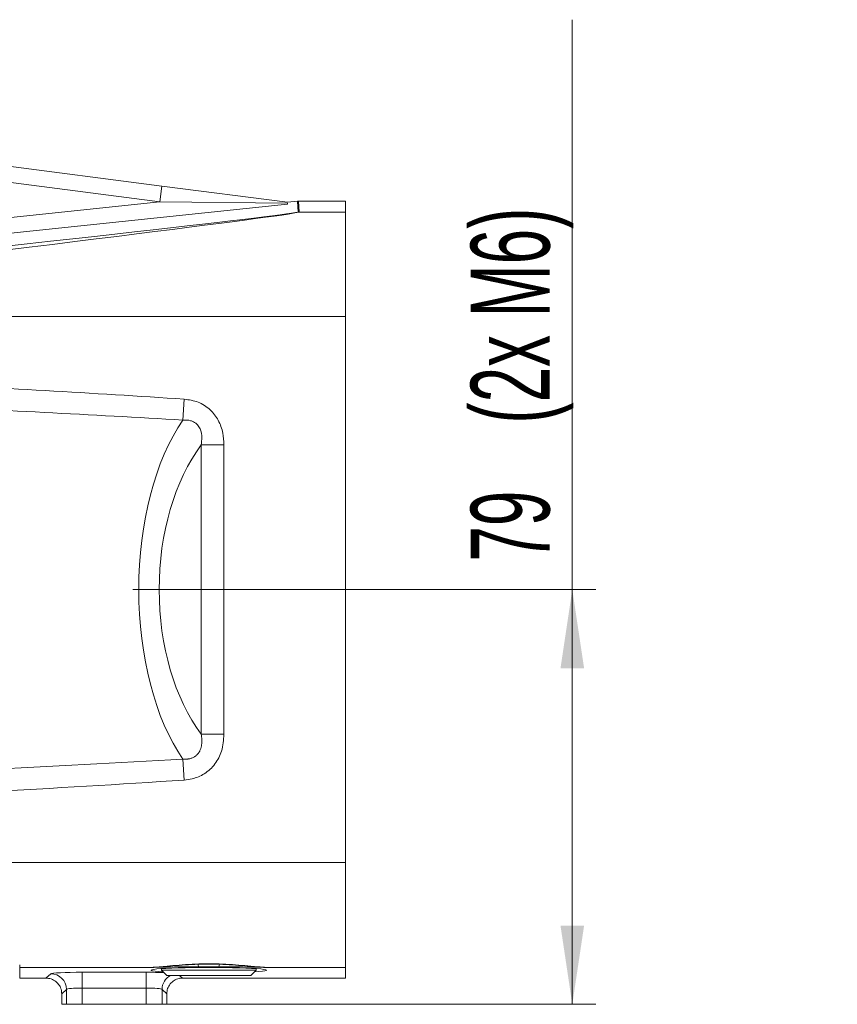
# Model space of a CAD drawing. Header units: millimetres. Extents: x 0 to 8410, y 0 to 5940.
# Tile 262 of 275: x 4995 to 5514, y 3916 to 4541. Entities that reach past the tile are written whole.
import ezdxf

# ---------------------------------------------------------------- set-up
doc = ezdxf.new("R2010")
doc.units = ezdxf.units.MM
doc.header["$LTSCALE"] = 10
doc.linetypes.add('CENTERX2', pattern=[20.32, 12.7, -2.54, 2.54, -2.54])
doc.styles.add('SLDTEXTSTYLE0', font='TXT', dxfattribs={"width": 0.605})
doc.dimstyles.new('SLDDIMSTYLE11', dxfattribs={"dimtxt": 50, "dimasz": 50, "dimexe": 0, "dimexo": 0.0625, "dimgap": 12.5, "dimtad": 1, "dimtoh": 1, "dimdec": 1, "dimlfac": 0.3, "dimrnd": 1e-09, "dimzin": 12, "dimdsep": 46, "dimtxsty": 'SLDTEXTSTYLE0', "dimsah": 1, "dimcen": 0.09, "dimadec": 0, "dimazin": 0, "dimtfac": 1, "dimtofl": 0, "dimtmove": 0, "dimatfit": 3, "dimfxl": 0, "dimfrac": 2, "dimtolj": 1, "dimtzin": 12, "dimarcsym": 0})

# ---------------------------------------------------------------- blocks, each defined once
blk = doc.blocks.new('*D65')
at = {"color": 7, "linetype": 'Continuous', "lineweight": 0}
for p, q in [((5345.5, 4179.08), (5345.5, 4540.94)), ((5218.89, 4179.08), (5360.5, 4179.08)), ((5345.5, 3915.75), (5345.5, 4179.08)), ((5088.14, 3915.75), (5360.5, 3915.75))]:
    blk.add_line(p, q, dxfattribs=at)
for points in [[(5345.5, 4179.08), (5338, 4129.08), (5353, 4129.08)], [(5345.5, 3915.75), (5353, 3965.75), (5338, 3965.75)]]:
    blk.add_solid(points, dxfattribs=at)
at = {"color": 7, "linetype": 'Continuous', "lineweight": 0, "char_height": 50, "attachment_point": 1, "rotation": 90, "style": 'SLDTEXTSTYLE0'}
for s, insert in [(' (2x M6)', (5281.05, 4273.25)), ('79', (5281.05, 4196.87))]:
    blk.add_mtext(s, dxfattribs=dict(at, insert=insert))

msp = doc.modelspace()

# ---------------------------------------------------------------- linework, layer by layer
at = {"color": 7, "linetype": 'Continuous', "lineweight": 0}
for p, q in [((4822.499833, 4469.115439), (5085.091122, 4435.307083)), ((5085.091122, 4435.307083), (5164.804597, 4425.044055)), ((5164.714717, 4424.345951), (5164.657943, 4423.904983)), ((5171.121681, 4425.712923), (5164.804597, 4425.044055)), ((5171.12259, 4425.713019), (5171.121681, 4425.712923)), ((5171.821875, 4425.749938), (5171.12259, 4425.713019)), ((5171.822801, 4425.749938), (5171.821875, 4425.749938)), ((5201.471264, 4425.749938), (5171.822801, 4425.749938)), ((5201.471264, 4418.731146), (5201.471264, 4425.749938)), ((5172.193322, 4418.73165), (5172.284161, 4418.731146)), ((5172.284161, 4418.731146), (5201.471264, 4418.731146)), ((5201.471264, 4352.416604), (5201.471264, 4418.731146)), ((5201.471264, 4005.749938), (5201.471264, 4352.416604)), ((5201.471264, 3939.160622), (5201.471264, 4005.749938)), ((4994.804597, 3939.160622), (4994.804597, 3940.792687)), ((4994.804597, 3932.416604), (4994.804597, 3939.160622)), ((5201.471264, 3932.416604), (5201.471264, 3939.160622)), ((5084.804597, 3938.415139), (5084.804597, 3937.416604)), ((5084.804597, 3937.416604), (5088.137931, 3934.083271)), ((5084.804597, 3937.416604), (5144.804597, 3937.416604)), ((5141.471264, 3934.083271), (5088.137931, 3934.083271)), ((5141.471264, 3934.083271), (5144.804597, 3937.416604)), ((5144.804597, 3937.416604), (5144.804597, 3938.415139)), ((4994.804597, 3932.416604), (5011.482779, 3932.416604)), ((5098.126416, 3932.416604), (5201.471264, 3932.416604)), ((5021.471264, 3922.424052), (5021.471264, 3915.749938)), ((5088.137931, 3922.424052), (5088.137931, 3915.749938)), ((5021.471264, 3915.749938), (5024.468466, 3915.749938)), ((5034.454762, 3915.749938), (5024.468466, 3915.749938)), ((5034.454762, 3915.749938), (5075.154433, 3915.749938)), ((5085.140728, 3915.749938), (5075.154433, 3915.749938)), ((5085.140728, 3915.749938), (5088.137931, 3915.749938))]:
    msp.add_line(p, q, dxfattribs=at)
at = {"color": 8, "linetype": 'Continuous', "lineweight": 0}
for p, q in [((5083.814172, 4425.388948), (4821.222883, 4459.197304)), ((5085.091122, 4435.307083), (5083.814172, 4425.388948)), ((4890.374586, 4404.907109), (5083.814172, 4425.388948)), ((5164.657943, 4423.904983), (4891.426267, 4394.97457)), ((5164.714717, 4424.345951), (5083.814172, 4425.388948)), ((5171.491752, 4418.703151), (5171.121681, 4425.712923)), ((5171.822801, 4425.749938), (5172.193322, 4418.73165)), ((4688.137931, 4352.416604), (5201.471264, 4352.416604)), ((5099.262183, 4300.008083), (5098.385433, 4286.719642)), ((5124.427102, 4270.926606), (5109.993345, 4270.926606)), ((5109.993345, 4087.239936), (5109.993345, 4270.926606)), ((5124.427102, 4270.926606), (5124.427102, 4087.239936)), ((5124.427102, 4087.239936), (5109.993345, 4087.239936)), ((5099.262183, 4058.158459), (5098.385433, 4071.446899)), ((4971.733409, 4005.749938), (5201.471264, 4005.749938)), ((4994.804597, 3939.160622), (5078.361244, 3939.160622)), ((5151.247951, 3939.160622), (5201.471264, 3939.160622)), ((5011.482779, 3932.416604), (5014.482171, 3935.17597)), ((5034.454762, 3936.08978), (5075.154433, 3936.08978)), ((5034.454762, 3926.101383), (5034.454762, 3936.08978)), ((5075.154433, 3926.101383), (5075.154433, 3936.08978)), ((5096.314772, 3934.083271), (5098.126416, 3932.416604)), ((5024.468466, 3925.187572), (5021.471264, 3922.430221)), ((5024.468466, 3915.749938), (5024.468466, 3925.187572)), ((5075.154433, 3926.101383), (5034.454762, 3926.101383)), ((5034.454762, 3926.101383), (5034.454762, 3915.749938)), ((5075.154433, 3915.749938), (5075.154433, 3926.101383)), ((5085.140728, 3925.187572), (5085.140728, 3915.749938)), ((5088.137931, 3922.430221), (5085.140728, 3925.187572))]:
    msp.add_line(p, q, dxfattribs=at)
at = {"color": 7, "linetype": 'CENTERX2', "lineweight": 0, "ltscale": 3.333333}
msp.add_line((4389.163863, 4179.083271), (5218.891684, 4179.083271), dxfattribs=at)
at = {"color": 8, "linetype": 'Continuous', "lineweight": 0}
for centre, radius, start, end in [((5111.218362, 3941.156526), 3.193167, 180.08028003, 209.017013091), ((5118.390833, 3941.156526), 3.193167, 330.982986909, 359.91971997), ((5014.451579, 3925.159088), 10.016928, 0.162926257, 89.825014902), ((5095.15904, 3925.15838), 10.018354, 117.019243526, 179.833046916)]:
    msp.add_arc(centre, radius, start, end, dxfattribs=at)
for centre, major_axis, ratio, start_param, end_param in [((4605.048784, 4359.038297), (567.351503, 59.929157), 0.0051375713, 5.0304998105, 6.2260398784), ((4605.749904, 4352.416604), (567.35146, 66.588359), 0.0056936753, 5.0303742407, 6.2288336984), ((4048.93366, 4179.083271), (1740.179842, 0), 0.0871557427, 0.9228193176, 1.047287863), ((4048.93366, 4179.083271), (1738.727247, 0), 0.0776430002, 0.9228193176, 1.0470463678), ((5141.104378, 4179.083271), (0, 135), 0.52427087, 0.6479770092, 2.4936156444), ((5155.538135, 4179.083271), (0, 118.333333), 0.6103872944, 0.6822739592, 2.4593186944), ((4048.93366, 4179.083271), (1738.727247, 0), 0.0776430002, 5.2714997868, 5.3603659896), ((4048.93366, 4179.083271), (1740.179842, 0), 0.0871557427, 5.2724071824, 5.3603659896), ((5034.454762, 3935.125503), (20, 0), 0.0482138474, 1.5707963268, 3.089232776), ((5075.154433, 3935.125503), (20, 0), 0.0482138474, 0.9800009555, 1.5707963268), ((5034.454762, 3925.137106), (10, 0), 0.0964276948, 1.5707963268, 3.089232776), ((5075.154433, 3925.137106), (10, 0), 0.0964276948, 0.0523598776, 1.5707963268)]:
    msp.add_ellipse(centre, major_axis=major_axis, ratio=ratio, start_param=start_param, end_param=end_param, dxfattribs=at)
at = {"color": 7, "linetype": 'Continuous', "lineweight": 0}
for centre, major_axis, ratio, start_param, end_param in [((5114.804597, 3937.398702), (36.666667, 0), 0.0482138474, 1.5707963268, 3.8048187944), ((5114.804597, 3937.398702), (36.666667, 0), 0.0482138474, 5.6199591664, 7.853981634), ((5015.312454, 3925.951413), (10.583002, -3.245568), 0.5283482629, 2.0946531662, 2.0967135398), ((5094.29674, 3925.951413), (10.583002, 3.245568), 0.5283482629, 1.0448791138, 1.0469394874), ((5016.464402, 3930.775209), (-3.476933, 13.022558), 0.2766523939, 3.9447566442, 3.9453712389), ((5093.144792, 3930.775209), (3.476933, 13.022558), 0.2766523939, 2.3378140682, 2.338428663)]:
    msp.add_ellipse(centre, major_axis=major_axis, ratio=ratio, start_param=start_param, end_param=end_param, dxfattribs=at)
for points, knots in [([(5172.193322, 4418.73165), (5171.972814, 4418.728792), (5171.738308, 4418.725752), (5171.505641, 4418.704424), (5171.491752, 4418.703151)], [0, 0, 0, 0, 0.9403065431, 1, 1, 1, 1]), ([(5021.471263, 3922.43022), (5021.422872, 3923.166359), (5021.301045, 3925.019633), (5020.109829, 3927.824673), (5017.858093, 3930.358707), (5014.869627, 3932.082041), (5012.625462, 3932.305077), (5011.503419, 3932.416591)], [0, 0, 0, 0, 0.1413547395, 0.3558690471, 0.5703679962, 0.7851916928, 1, 1, 1, 1]), ([(5098.105776, 3932.416591), (5097.375989, 3932.368126), (5095.529564, 3932.245507), (5092.728862, 3931.05623), (5090.193126, 3928.800219), (5088.469586, 3925.804206), (5088.24848, 3923.55485), (5088.137932, 3922.43022)], [0, 0, 0, 0, 0.1401598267, 0.3546171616, 0.5694397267, 0.7847290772, 1, 1, 1, 1])]:
    msp.add_open_spline(points, degree=3, knots=knots, dxfattribs=at)
at = {"color": 8, "linetype": 'Continuous', "lineweight": 0}
for points, knots in [([(5099.262183, 4300.008083), (5102.235504, 4299.554257), (5108.192762, 4298.644985), (5115.819593, 4293.719379), (5121.176663, 4286.736506), (5124.007468, 4278.855881), (5124.293132, 4273.458052), (5124.427102, 4270.926606)], [0, 0, 0, 0, 0.21014535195, 0.42104101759, 0.62022687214, 0.82189595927, 1, 1, 1, 1]), ([(5109.993345, 4270.926606), (5110.205133, 4272.50914), (5110.627753, 4275.667057), (5109.969566, 4279.957964), (5108.471575, 4282.724275), (5106.730775, 4284.639908), (5105.035935, 4285.713191), (5102.05836, 4286.760867), (5100.024631, 4286.738041), (5098.385433, 4286.719642)], [0, 0, 0, 0, 0.2092077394, 0.4174700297, 0.5467789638, 0.6012952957, 0.7429997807, 0.7928562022, 1, 1, 1, 1]), ([(5098.385433, 4071.446899), (5098.846669, 4071.41629), (5099.773295, 4071.354796), (5100.905297, 4071.414742), (5101.873725, 4071.536243), (5102.678404, 4071.689175), (5103.585398, 4071.93971), (5104.481234, 4072.276222), (5105.28984, 4072.673923), (5106.003977, 4073.111546), (5106.621743, 4073.565888), (5107.19862, 4074.071498), (5107.733068, 4074.627393), (5108.223892, 4075.23433), (5108.667305, 4075.888937), (5109.058208, 4076.582063), (5109.399993, 4077.316761), (5109.690301, 4078.086611), (5109.929547, 4078.888825), (5110.116562, 4079.708496), (5110.299294, 4080.812942), (5110.414097, 4082.205686), (5110.398868, 4083.883896), (5110.261875, 4085.567832), (5110.082983, 4086.681775), (5109.993345, 4087.239936)], [0, 0, 0, 0, 0.0591851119, 0.1189032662, 0.1441771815, 0.1833169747, 0.2227253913, 0.2631137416, 0.3039075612, 0.3359662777, 0.3682716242, 0.4000896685, 0.4321626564, 0.4650240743, 0.4981459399, 0.5316877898, 0.5654552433, 0.600731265, 0.6362000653, 0.6721797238, 0.7082996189, 0.7799470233, 0.8522323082, 0.9259584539, 1, 1, 1, 1]), ([(5124.427102, 4087.239936), (5124.155752, 4083.605667), (5123.655892, 4076.910886), (5119.128919, 4068.034222), (5112.474639, 4061.875491), (5105.383183, 4058.866589), (5100.929562, 4058.351355), (5099.262183, 4058.158459)], [0, 0, 0, 0, 0.2547104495, 0.4692086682, 0.6845259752, 0.881890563, 1, 1, 1, 1]), ([(5078.361244, 3939.160622), (5078.510717, 3939.167872), (5080.585082, 3939.268488), (5084.928911, 3939.62027), (5092.035195, 3940.324963), (5099.906258, 3941.007255), (5106.336724, 3941.369227), (5112.822612, 3941.545857), (5119.351431, 3941.52807), (5127.794418, 3941.149135), (5135.843973, 3940.490526), (5143.927239, 3939.673358), (5148.660588, 3939.341838), (5151.247951, 3939.160622)], [0, 0, 0, 0, 0.0077279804, 0.1072474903, 0.2067983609, 0.3136135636, 0.420414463, 0.450286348, 0.5562151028, 0.6621527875, 0.7675428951, 0.8729333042, 1, 1, 1, 1]), ([(5078.361244, 3939.160622), (5078.394437, 3939.16209), (5078.539136, 3939.16849), (5078.79675, 3939.180453), (5079.217016, 3939.201139), (5079.82982, 3939.2336), (5080.759687, 3939.28794), (5082.72297, 3939.416117), (5085.433686, 3939.625332), (5088.837538, 3939.910589), (5093.460316, 3940.298581), (5099.800485, 3940.801105), (5105.283782, 3941.035076), (5108.025198, 3941.152052)], [0, 0, 0, 0, 0.0040535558, 0.0176707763, 0.0312869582, 0.0547308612, 0.090832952, 0.1406069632, 0.2807232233, 0.3894388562, 0.4981540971, 0.7490983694, 1, 1, 1, 1]), ([(5108.426015, 3939.607618), (5103.213886, 3939.569902), (5095.262109, 3939.512361), (5085.990047, 3939.343928), (5081.232373, 3939.235803), (5078.994235, 3939.177654), (5078.399138, 3939.161642), (5078.361244, 3939.160622)], [0, 0, 0, 0, 0.4975459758, 0.7590706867, 0.9354041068, 0.995886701, 1, 1, 1, 1]), ([(5151.247951, 3939.160622), (5151.210057, 3939.161642), (5150.614959, 3939.177654), (5148.376822, 3939.235803), (5143.619148, 3939.343928), (5134.347086, 3939.512361), (5126.395309, 3939.569902), (5121.18318, 3939.607618)], [0, 0, 0, 0, 0.004113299, 0.0645958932, 0.2409293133, 0.5024540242, 1, 1, 1, 1]), ([(5121.583997, 3941.152052), (5124.325412, 3941.035076), (5129.80871, 3940.801105), (5136.148879, 3940.298581), (5140.771657, 3939.910589), (5144.175509, 3939.625332), (5146.886225, 3939.416117), (5148.849508, 3939.28794), (5149.779375, 3939.2336), (5150.392179, 3939.201139), (5150.812445, 3939.180453), (5151.070059, 3939.16849), (5151.214758, 3939.16209), (5151.247951, 3939.160622)], [0, 0, 0, 0, 0.2509016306, 0.5018459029, 0.6105611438, 0.7192767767, 0.8593930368, 0.909167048, 0.9452691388, 0.9687130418, 0.9823292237, 0.9959464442, 1, 1, 1, 1])]:
    msp.add_open_spline(points, degree=3, knots=knots, dxfattribs=at)
for points in [[(5108.025198, 3941.152052), (5110.284998, 3941.205556), (5114.804597, 3941.312565), (5119.324197, 3941.205556), (5121.583997, 3941.152052)], [(5121.18318, 3939.607618), (5119.056986, 3939.614463), (5114.804597, 3939.628151), (5110.552209, 3939.614463), (5108.426015, 3939.607618)]]:
    msp.add_open_spline(points, degree=3, dxfattribs=at)

# ---------------------------------------------------------------- dimensions: what is measured, and where the dimension line sits
at = {"color": 7, "linetype": 'Continuous', "lineweight": 0}
dim = msp.add_linear_dim(base=(5345.50438, 4179.083271), p1=(5088.137931, 3915.749938), p2=(5218.891684, 4179.083271), angle=90, text='<> (2x M6)', dimstyle='SLDDIMSTYLE11', dxfattribs=at)
dim.commit()
dim.dimension.update_dxf_attribs({"geometry": '*D65', "text_midpoint": (5345.50438, 4360.962913), "dimtype": 160})

doc.saveas('drawing.dxf')
